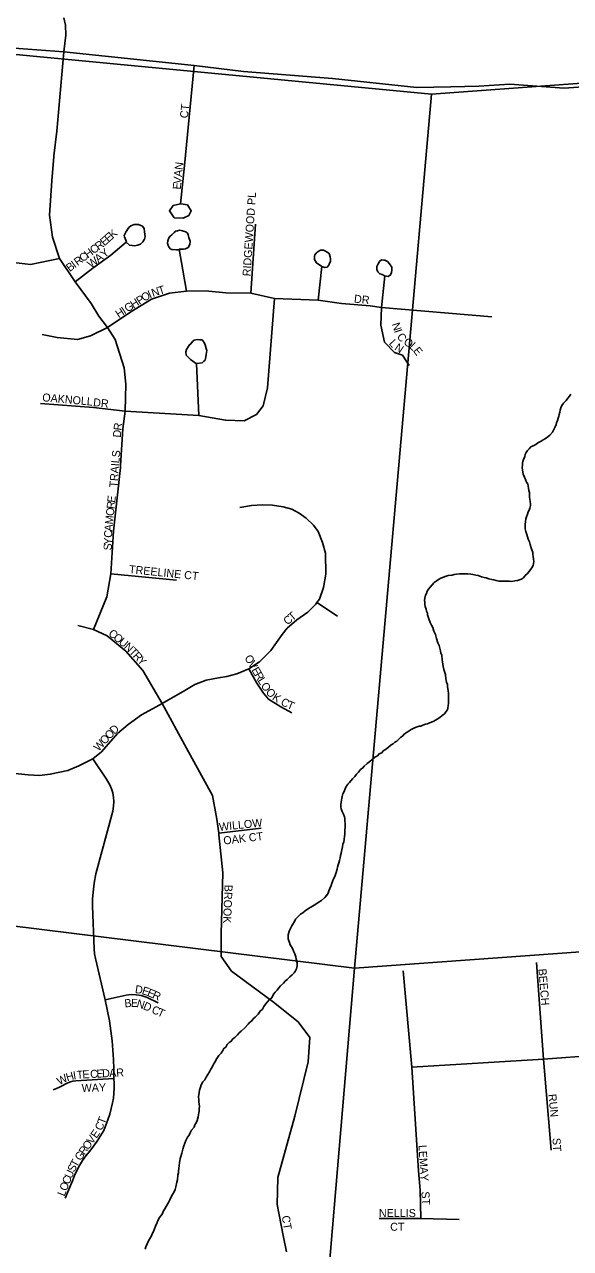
# Model space of a CAD drawing. Extents: x 0 to 1064, y 0 to 440.
# Drawn here: x 266.76 to 277.09, y 363.4 to 386.56 of the extents above; entities that cross this region are included whole.
import ezdxf

# ---------------------------------------------------------------- set-up
doc = ezdxf.new("R2010")
doc.units = 0
for name, color, linetype in [('GM_X_County_Road', 7, 'Continuous'), ('GM_X_Minor_River', 7, 'Continuous'), ('GM_X_Section', 7, 'Continuous'), ('GM_X_Township_Subdivision', 7, 'Continuous'), ('GM_X_Township_Subdivision_Text', 7, 'Continuous')]:
    doc.layers.add(name, color=color, linetype=linetype)

msp = doc.modelspace()

# ---------------------------------------------------------------- linework, layer by layer
at = {"layer": 'GM_X_County_Road'}
msp.add_lwpolyline([(282.57, 385.777), (282.57, 385.777), (278.303, 385.451), (276.969, 385.357), (275.937, 385.43), (275.355, 385.393), (274.825, 385.378), (274.183, 385.37), (272.586, 385.535), (270.899, 385.669), (269.966, 385.781), (267.503, 386.042), (266.481, 386.117), (262.54, 386.512), (259.878, 386.759), (259.413, 386.796), (258.48, 386.915), (257.845, 386.976), (257.301, 387.132), (255.591, 387.729), (252.957, 388.576), (250.745, 389.193)], dxfattribs=at)
at = {"layer": 'GM_X_Minor_River'}
for points in [[(277.093, 379.565), (277.067, 379.523), (277.036, 379.488), (277.004, 379.446), (276.954, 379.392), (276.923, 379.351), (276.904, 379.308), (276.89, 379.26), (276.883, 379.224), (276.87, 379.182), (276.863, 379.145), (276.85, 379.109), (276.837, 379.067), (276.823, 379.024), (276.816, 378.988), (276.797, 378.946), (276.778, 378.91), (276.746, 378.844), (276.696, 378.79), (276.659, 378.755), (276.615, 378.725), (276.572, 378.702), (276.529, 378.673), (276.467, 378.644), (276.43, 378.614), (276.381, 378.585), (276.338, 378.568), (276.306, 378.532), (276.275, 378.497), (276.25, 378.461), (276.231, 378.425)], [(276.231, 378.425), (276.223, 378.382), (276.198, 378.328), (276.185, 378.292), (276.178, 378.256), (276.177, 378.219), (276.175, 378.171), (276.181, 378.134), (276.185, 378.085), (276.191, 378.048), (276.213, 377.993), (276.237, 377.95), (276.254, 377.901), (276.277, 377.858), (276.288, 377.821), (276.293, 377.784), (276.298, 377.741), (276.31, 377.705), (276.308, 377.662), (276.313, 377.619), (276.318, 377.571), (276.323, 377.534), (276.328, 377.491), (276.327, 377.455), (276.314, 377.406), (276.307, 377.37), (276.288, 377.334), (276.275, 377.292), (276.255, 377.244), (276.242, 377.207), (276.235, 377.153), (276.227, 377.098), (276.226, 377.056), (276.231, 377.013), (276.242, 376.964), (276.259, 376.909), (276.27, 376.866), (276.287, 376.817), (276.31, 376.767), (276.321, 376.719), (276.344, 376.657), (276.355, 376.62), (276.372, 376.565), (276.371, 376.529), (276.382, 376.492), (276.387, 376.449), (276.392, 376.4), (276.385, 376.358), (276.378, 376.322), (276.352, 376.28), (276.327, 376.244), (276.302, 376.208), (276.264, 376.166), (276.227, 376.131), (276.195, 376.089), (276.158, 376.065), (276.121, 376.048), (276.085, 376.037), (276.036, 376.032), (275.975, 376.021), (275.932, 376.022), (275.871, 376.024), (275.817, 376.025), (275.78, 376.026), (275.732, 376.027), (275.683, 376.035), (275.635, 376.048), (275.599, 376.055), (275.544, 376.069), (275.49, 376.088), (275.454, 376.095), (275.405, 376.109), (275.339, 376.129), (275.297, 376.136), (275.242, 376.149), (275.2, 376.156), (275.145, 376.164), (275.091, 376.165), (275.036, 376.161), (274.987, 376.162), (274.932, 376.157), (274.884, 376.152), (274.847, 376.141), (274.774, 376.131), (274.737, 376.119), (274.682, 376.102), (274.632, 376.079), (274.589, 376.056), (274.546, 376.027), (274.509, 375.997), (274.471, 375.956), (274.434, 375.914), (274.402, 375.872), (274.377, 375.836), (274.364, 375.794), (274.345, 375.758), (274.331, 375.704), (274.324, 375.661), (274.329, 375.625), (274.334, 375.582), (274.339, 375.545)], [(274.339, 375.545), (274.356, 375.496), (274.361, 375.459), (274.379, 375.422), (274.384, 375.386), (274.395, 375.349), (274.406, 375.312), (274.435, 375.245), (274.458, 375.195), (274.481, 375.146), (274.504, 375.079), (274.532, 375.017), (274.555, 374.937), (274.577, 374.858), (274.6, 374.808), (274.617, 374.759), (274.628, 374.704), (274.633, 374.661), (274.65, 374.625), (274.66, 374.533), (274.665, 374.496), (274.681, 374.411), (274.692, 374.35), (274.709, 374.294), (274.72, 374.258), (274.73, 374.178), (274.74, 374.111), (274.758, 374.068), (274.763, 374.025), (274.773, 373.958), (274.778, 373.897), (274.776, 373.842), (274.781, 373.8), (274.78, 373.751), (274.779, 373.708), (274.772, 373.672), (274.764, 373.624), (274.757, 373.587), (274.726, 373.552), (274.701, 373.516), (274.657, 373.48), (274.614, 373.445), (274.564, 373.41), (274.503, 373.375), (274.46, 373.357), (274.417, 373.346), (274.38, 373.323), (274.343, 373.318), (274.294, 373.301), (274.257, 373.283), (274.221, 373.278), (274.184, 373.267), (274.135, 373.25), (274.073, 373.215), (273.999, 373.168), (273.949, 373.133), (273.912, 373.091), (273.875, 373.074), (273.837, 373.032), (273.8, 372.997), (273.763, 372.979), (273.732, 372.944), (273.695, 372.926), (273.645, 372.885), (273.608, 372.85), (273.546, 372.815), (273.515, 372.779), (273.465, 372.756), (273.434, 372.72), (273.385, 372.691), (273.335, 372.649), (273.292, 372.614), (273.242, 372.573), (273.186, 372.525), (273.161, 372.49), (273.117, 372.46), (273.074, 372.413), (273.036, 372.371), (273.005, 372.329), (272.961, 372.282), (272.904, 372.216), (272.873, 372.18), (272.842, 372.139), (272.822, 372.096), (272.803, 372.042), (272.783, 372), (272.77, 371.952), (272.763, 371.915), (272.749, 371.843), (272.742, 371.8), (272.741, 371.752), (272.746, 371.715), (272.769, 371.666), (272.792, 371.617), (272.809, 371.567), (272.82, 371.531), (272.819, 371.482), (272.824, 371.445), (272.823, 371.409), (272.822, 371.366), (272.821, 371.318)], [(272.821, 371.318), (272.82, 371.281), (272.819, 371.232), (272.812, 371.196), (272.804, 371.136), (272.797, 371.093), (272.783, 371.045), (272.776, 370.996), (272.763, 370.942), (272.749, 370.875), (272.735, 370.833), (272.728, 370.791), (272.715, 370.736), (272.708, 370.694), (272.694, 370.658), (272.681, 370.615), (272.674, 370.573), (272.654, 370.513), (272.628, 370.434), (272.603, 370.392), (272.583, 370.344), (272.57, 370.308), (272.557, 370.266), (272.537, 370.211), (272.518, 370.163), (272.504, 370.121), (272.479, 370.085), (272.441, 370.037), (272.379, 369.984), (272.336, 369.955), (272.287, 369.925), (272.237, 369.896), (272.175, 369.855), (272.132, 369.832), (272.07, 369.785), (272.021, 369.75), (271.983, 369.72), (271.921, 369.667), (271.884, 369.625), (271.864, 369.583), (271.833, 369.535), (271.814, 369.499), (271.794, 369.451), (271.775, 369.415), (271.762, 369.373), (271.749, 369.331), (271.748, 369.294), (271.747, 369.258), (271.758, 369.221), (271.769, 369.184), (271.786, 369.141), (271.81, 369.104), (271.833, 369.061), (271.856, 369.011), (271.873, 368.975), (271.89, 368.913), (271.901, 368.87), (271.918, 368.803), (271.916, 368.742), (271.902, 368.688), (271.883, 368.652), (271.858, 368.61), (271.82, 368.574), (271.777, 368.539), (271.727, 368.485), (271.69, 368.456), (271.658, 368.414), (271.602, 368.367), (271.571, 368.331), (271.539, 368.283), (271.502, 368.248), (271.471, 368.206), (271.438, 368.14), (271.395, 368.11), (271.351, 368.057), (271.32, 368.021), (271.288, 367.973), (271.263, 367.925), (271.219, 367.89), (271.181, 367.83), (271.125, 367.776), (271.088, 367.741), (271.056, 367.699), (271.019, 367.676), (270.988, 367.64), (270.925, 367.569), (270.857, 367.509), (270.82, 367.474), (270.788, 367.438), (270.738, 367.391), (270.701, 367.361), (270.67, 367.319), (270.633, 367.296), (270.595, 367.254), (270.569, 367.206), (270.532, 367.183), (270.513, 367.141), (270.481, 367.093), (270.438, 367.051), (270.4, 366.992), (270.361, 366.92)], [(270.361, 366.92), (270.33, 366.872), (270.311, 366.83), (270.285, 366.788), (270.26, 366.74), (270.228, 366.686), (270.196, 366.638), (270.171, 366.59), (270.133, 366.548), (270.101, 366.494), (270.088, 366.446), (270.068, 366.392), (270.061, 366.349), (270.053, 366.264), (270.058, 366.215), (270.057, 366.173), (270.062, 366.13), (270.067, 366.087), (270.065, 366.033), (270.064, 365.996), (270.057, 365.96), (270.043, 365.887), (270.023, 365.815), (270.004, 365.773), (269.979, 365.737), (269.971, 365.694), (269.921, 365.635), (269.896, 365.587), (269.876, 365.538), (269.845, 365.503), (269.813, 365.437), (269.793, 365.388), (269.774, 365.34), (269.754, 365.274), (269.734, 365.201), (269.721, 365.153), (269.707, 365.099), (269.7, 365.056), (269.693, 365.02), (269.685, 364.959), (269.678, 364.911), (269.671, 364.868), (269.67, 364.826), (269.662, 364.783), (269.654, 364.698), (269.641, 364.65), (269.62, 364.565), (269.607, 364.511), (269.588, 364.469), (269.562, 364.415), (269.536, 364.373), (269.511, 364.319), (269.485, 364.265), (269.441, 364.193), (269.415, 364.145), (269.39, 364.109), (269.364, 364.043), (269.314, 363.983), (269.288, 363.935), (269.269, 363.887), (269.236, 363.815), (269.197, 363.718), (269.178, 363.676), (269.165, 363.634), (269.127, 363.574), (269.108, 363.538), (269.082, 363.484), (269.056, 363.424), (269.043, 363.381)]]:
    msp.add_lwpolyline(points, dxfattribs=at)
at = {"layer": 'GM_X_Section'}
for points in [[(257.872, 386.825), (274.457, 385.242), (273.003, 368.703), (256.378, 370.759)], [(274.457, 385.242), (290.907, 386.449), (289.312, 369.882), (273.003, 368.703)], [(256.378, 370.759), (273.003, 368.703), (271.58, 351.945), (255.034, 354.618)], [(273.003, 368.703), (289.312, 369.882), (287.989, 353.559), (271.58, 351.945)]]:
    msp.add_lwpolyline(points, close=True, dxfattribs=at)
at = {"layer": 'GM_X_Township_Subdivision'}
for points in [[(267.503, 386.042), (267.542, 386.357), (267.534, 386.55), (267.502, 386.687)], [(267.318, 384.077), (267.369, 384.542), (267.503, 386.042)], [(269.714, 383.164), (269.843, 383.146), (269.914, 383.034), (269.869, 382.944), (269.764, 382.894), (269.593, 382.901), (269.501, 383.034), (269.569, 383.133), (269.711, 383.164), (269.788, 383.889), (269.966, 385.781)], [(268.578, 378.216), (268.623, 378.907), (268.667, 379.243), (268.675, 379.75), (268.645, 380.064), (268.473, 380.601), (268.333, 380.826), (268.167, 381.042), (268.024, 381.281), (267.719, 381.691), (267.421, 382.131), (267.287, 382.534), (267.234, 382.952), (267.279, 383.602), (267.316, 384.064), (267.318, 384.077)], [(267.719, 381.691), (268.055, 381.949), (268.393, 382.195), (268.682, 382.44), (268.749, 382.382), (268.844, 382.374), (268.9, 382.384), (268.956, 382.402), (269.001, 382.446), (269.027, 382.495), (269.04, 382.548), (269.033, 382.633), (269.021, 382.699), (268.992, 382.742), (268.917, 382.773), (268.833, 382.777), (268.772, 382.752), (268.736, 382.719), (268.681, 382.643), (268.645, 382.565), (268.653, 382.543), (268.688, 382.445)], [(271.041, 381.475), (271.127, 382.78)], [(269.824, 381.512), (269.684, 382.305), (269.766, 382.309), (269.806, 382.313), (269.857, 382.342), (269.888, 382.398), (269.893, 382.459), (269.87, 382.527), (269.853, 382.579), (269.844, 382.61), (269.814, 382.637), (269.746, 382.657), (269.696, 382.669), (269.655, 382.657), (269.624, 382.649), (269.593, 382.626), (269.569, 382.606), (269.544, 382.579), (269.516, 382.552), (269.492, 382.524), (269.468, 382.468), (269.467, 382.417), (269.475, 382.38), (269.49, 382.353), (269.516, 382.315), (269.548, 382.301), (269.636, 382.298), (269.676, 382.294)], [(272.317, 381.34), (272.383, 381.978), (272.441, 381.958), (272.486, 381.968), (272.515, 382.006), (272.529, 382.042), (272.547, 382.073), (272.548, 382.124), (272.544, 382.164), (272.53, 382.206), (272.514, 382.233), (272.483, 382.253), (272.455, 382.27), (272.416, 382.292), (272.36, 382.288), (272.343, 382.28), (272.326, 382.27), (272.295, 382.254), (272.279, 382.233), (272.254, 382.199), (272.247, 382.166), (272.246, 382.114), (272.264, 382.078), (272.28, 382.047), (272.384, 381.98)], [(266.115, 382.109), (266.876, 382.019), (267.421, 382.131)], [(273.511, 381.206), (273.572, 381.802), (273.64, 381.789), (273.682, 381.819), (273.701, 381.868), (273.705, 381.912), (273.707, 381.97), (273.665, 382.032), (273.625, 382.075), (273.574, 382.098), (273.554, 382.101), (273.51, 382.103), (273.474, 382.073), (273.448, 382.031), (273.422, 381.982), (273.423, 381.924), (273.442, 381.882), (273.482, 381.842), (273.525, 381.828), (273.567, 381.806)], [(267.093, 380.691), (267.376, 380.639), (267.764, 380.601), (268.011, 380.668), (268.333, 380.826), (268.772, 381.124), (269.16, 381.363), (269.503, 381.475), (269.824, 381.512), (270.197, 381.519), (270.245, 381.514)], [(270.245, 381.514), (270.57, 381.482), (271.041, 381.475), (271.489, 381.377), (272.317, 381.34), (272.757, 381.28), (273.295, 381.236), (273.511, 381.206), (275.601, 381.027)], [(270.56, 379.073), (270.57, 379.071), (270.914, 379.056), (271.145, 379.176), (271.272, 379.34), (271.354, 379.683), (271.489, 381.377)], [(273.511, 381.206), (273.501, 380.87), (273.571, 380.549), (273.757, 380.355), (273.907, 380.303), (274.033, 380.109)], [(270.055, 379.161), (270.015, 380.142), (270.119, 380.155), (270.155, 380.189), (270.179, 380.209), (270.192, 380.273), (270.196, 380.317), (270.207, 380.392), (270.196, 380.43), (270.18, 380.5), (270.158, 380.539), (270.119, 380.589), (270.075, 380.593), (270.028, 380.597), (269.971, 380.583), (269.94, 380.56), (269.903, 380.515), (269.879, 380.499), (269.853, 380.457), (269.823, 380.409), (269.811, 380.362), (269.82, 380.299), (269.854, 380.264), (269.901, 380.22), (270.011, 380.138)], [(267.063, 379.385), (268.063, 379.31), (268.667, 379.243), (270.055, 379.161), (270.56, 379.073)], [(268.065, 375.107), (268.316, 375.729), (268.393, 376.161), (268.445, 376.973), (268.575, 378.174), (268.578, 378.216)], [(266.342, 372.411), (266.833, 372.358), (267.044, 372.349), (267.249, 372.371), (267.578, 372.443), (267.789, 372.53), (268.052, 372.664), (268.218, 372.796), (268.521, 373.14), (268.72, 373.309), (268.974, 373.493), (269.252, 373.647), (269.364, 373.708), (269.79, 373.955), (269.983, 374.067), (270.195, 374.154), (270.43, 374.197), (270.588, 374.221), (270.775, 374.274), (271.003, 374.364), (271.207, 374.497), (271.416, 374.71), (271.632, 375.014), (271.728, 375.138), (271.908, 375.29), (272.117, 375.435), (272.268, 375.591), (272.292, 375.624), (272.337, 375.687), (272.415, 375.907), (272.456, 376.158), (272.451, 376.557), (272.396, 376.758), (272.314, 376.964), (272.227, 377.083), (272.09, 377.216), (271.957, 377.312), (271.815, 377.385), (271.65, 377.431), (271.453, 377.463), (271.261, 377.468), (271.055, 377.454), (270.832, 377.419)], [(268.393, 376.161), (269.632, 376.045)], [(272.292, 375.624), (272.678, 375.364)], [(271.713, 363.333), (271.651, 363.644), (271.539, 364.229), (271.551, 364.739), (271.875, 365.897), (272.124, 366.93), (272.158, 367.39), (271.939, 367.682), (271.47, 368.057), (270.678, 368.641), (270.48, 368.923), (270.48, 369.35), (270.511, 370.507), (270.438, 371.227), (270.433, 371.258), (270.396, 371.519), (270.313, 371.967), (270.073, 372.415), (269.823, 372.864), (269.364, 373.708), (268.999, 374.334), (268.676, 374.698), (268.321, 374.99), (268.065, 375.107), (267.769, 375.188)], [(271.815, 373.534), (271.606, 373.645), (271.376, 373.789), (271.28, 373.904), (271.156, 374.095), (271.003, 374.364)], [(267.532, 364.351), (267.602, 364.512), (267.666, 364.675), (267.704, 364.775), (267.748, 364.874), (267.799, 364.969), (267.856, 365.06), (267.919, 365.148), (267.995, 365.238), (268.067, 365.331), (268.135, 365.428), (268.199, 365.527), (268.258, 365.629), (268.301, 365.73), (268.339, 365.833), (268.373, 365.937), (268.401, 366.043), (268.424, 366.15), (268.441, 366.242), (268.453, 366.335), (268.459, 366.428), (268.458, 366.522), (268.452, 366.615), (268.451, 366.793), (268.444, 366.971), (268.433, 367.149), (268.416, 367.326), (268.365, 367.701), (268.283, 368.103), (268.101, 368.885), (268.086, 368.975), (268.077, 369.068), (268.045, 369.871), (268.048, 370.007), (268.057, 370.138), (268.077, 370.309), (268.108, 370.483), (268.431, 371.675), (268.446, 371.765), (268.449, 371.852), (268.443, 371.928), (268.428, 372.018), (268.405, 372.093), (268.376, 372.168), (268.338, 372.235), (268.312, 372.276), (268.052, 372.664)], [(270.433, 371.258), (271.238, 371.352)], [(276.718, 365.254), (276.573, 366.979), (276.442, 368.81)], [(274.254, 363.965), (274.242, 364.502), (274.212, 364.868), (274.084, 366.824), (273.923, 368.652)], [(268.283, 368.103), (268.684, 368.192), (268.776, 368.2), (268.872, 368.197), (268.968, 368.183), (269.078, 368.148), (269.287, 368.047)], [(280.94, 366.828), (280.691, 366.874), (280.406, 366.96), (280.255, 367.08), (280.09, 367.187), (279.902, 367.23), (279.622, 367.208), (276.573, 366.979), (274.084, 366.824)], [(267.302, 366.401), (267.365, 366.424), (267.422, 366.448), (267.583, 366.533), (267.628, 366.551), (267.676, 366.564), (267.73, 366.57), (268.452, 366.615)], [(273.468, 363.966), (274.254, 363.965), (274.98, 363.942)]]:
    msp.add_lwpolyline(points, dxfattribs=at)

# ---------------------------------------------------------------- texts
at = {"layer": 'GM_X_Township_Subdivision_Text'}
for s, height, rotation, p in [('CT', 0.1515, 83.6651, (269.848, 384.779)), ('N', 0.152, 82.8587, (269.748, 383.802)), ('V', 0.152, 84.7897, (269.724, 383.538)), ('A', 0.152, 84.7897, (269.736, 383.671)), ('E', 0.152, 84.8006, (269.714, 383.432)), ('RIDGEWOOD PL', 0.15152, 86.1861, (271.034, 381.791)), ('K', 0.152, 41.1798, (268.43, 382.5)), ('R', 0.152, 36.6503, (268.163, 382.279)), ('E', 0.152, 41.3787, (268.27, 382.359)), ('E', 0.152, 41.2116, (268.35, 382.43)), ('C', 0.152, 36.6144, (267.863, 382.056)), ('H', 0.152, 36.577, (267.959, 382.128)), ('C', 0.152, 36.6172, (268.066, 382.208)), ('Y', 0.152, 40.2532, (268.272, 382.132)), ('B', 0.152, 36.5881, (267.616, 381.874)), ('I', 0.152, 36.6439, (267.713, 381.945)), ('R', 0.152, 36.5881, (267.766, 381.985)), ('W', 0.152, 36.5168, (268.017, 381.942)), ('A', 0.152, 36.8986, (268.157, 382.045)), ('I', 0.152, 24.0424, (269.132, 381.376)), ('N', 0.152, 18.1377, (269.189, 381.402)), ('T', 0.152, 17.6489, (269.315, 381.443)), ('H', 0.152, 32.6958, (268.821, 381.18)), ('P', 0.152, 32.7349, (268.934, 381.252)), ('O', 0.152, 31.155, (269.022, 381.31)), ('DR', 0.1515, 353.9946, (272.986, 381.298)), ('H', 0.152, 32.6958, (268.541, 381)), ('I', 0.152, 32.7249, (268.653, 381.072)), ('G', 0.152, 32.7463, (268.709, 381.108)), ('N', 0.152, 288.1102, (273.706, 380.89)), ('L', 0.152, 312.1984, (273.642, 380.517)), ('I', 0.152, 288.0894, (273.747, 380.763)), ('C', 0.152, 307.0561, (273.793, 380.651)), ('O', 0.152, 331.31, (273.918, 380.51)), ('N', 0.152, 326.8409, (273.745, 380.411)), ('L', 0.152, 316.2559, (274.027, 380.452)), ('E', 0.152, 308.1265, (274.1, 380.383)), ('OAKNOLL', 0.1515, 354.8853, (267.092, 379.431)), ('DR', 0.1515, 353.9946, (268.053, 379.338)), ('R', 0.152, 82.7424, (268.592, 378.869)), ('D', 0.152, 85.1855, (268.581, 378.738)), ('TRAILS', 0.1515, 85.1569, (268.514, 377.791)), ('E', 0.152, 84.1831, (268.475, 377.505)), ('O', 0.152, 84.1763, (268.449, 377.253)), ('R', 0.152, 84.1586, (268.463, 377.386)), ('M', 0.152, 84.1988, (268.433, 377.094)), ('C', 0.152, 87.4988, (268.416, 376.843)), ('A', 0.152, 85.0766, (268.422, 376.962)), ('S', 0.152, 87.9234, (268.408, 376.604)), ('Y', 0.152, 87.9015, (268.412, 376.71)), ('TREELINE CT', 0.15152, 354.1586, (268.732, 376.178)), ('C', 0.152, 41.8554, (271.737, 375.184)), ('T', 0.152, 40.0679, (271.825, 375.263)), ('C', 0.152, 320.7636, (268.334, 375.012)), ('O', 0.152, 320.7598, (268.427, 374.936)), ('U', 0.152, 320.7598, (268.53, 374.851)), ('N', 0.152, 317.5822, (268.632, 374.768)), ('T', 0.152, 312.8932, (268.728, 374.681)), ('R', 0.152, 312.4926, (268.8, 374.603)), ('Y', 0.152, 312.5151, (268.882, 374.514)), ('O', 0.152, 299.8506, (270.914, 374.577)), ('V', 0.152, 299.8316, (270.981, 374.461)), ('E', 0.152, 299.8627, (271.047, 374.345)), ('R', 0.152, 299.8473, (271.1, 374.253)), ('L', 0.152, 301.3463, (271.162, 374.145)), ('O', 0.152, 303.3613, (271.221, 374.049)), ('O', 0.152, 313.0087, (271.311, 373.916)), ('K', 0.152, 326.9904, (271.433, 373.792)), ('C', 0.152, 332.2398, (271.592, 373.692)), ('T', 0.152, 336.3352, (271.709, 373.631)), ('O', 0.152, 47.1485, (268.371, 373.02)), ('D', 0.152, 43.9645, (268.46, 373.116)), ('W', 0.152, 47.1405, (268.162, 372.795)), ('O', 0.152, 47.1347, (268.28, 372.923)), ('WILLOW', 0.1515, 5.9105, (270.447, 371.298)), ('OAK CT', 0.1515, 6.7148, (270.53, 371.039)), ('BROOK', 0.1515, 267.6638, (270.545, 370.282)), ('BEECH', 0.1515, 274.9673, (276.478, 368.685)), ('D', 0.152, 351.3103, (268.843, 368.232)), ('E', 0.152, 342.5759, (268.969, 368.213)), ('B', 0.152, 4.9613, (268.657, 367.958)), ('E', 0.152, 359.3443, (268.773, 367.968)), ('N', 0.152, 342.9616, (268.868, 367.969)), ('E', 0.152, 336.9808, (269.067, 368.182)), ('R', 0.152, 336.1509, (269.165, 368.141)), ('D', 0.152, 336.437, (268.991, 367.931)), ('C', 0.152, 335.8896, (269.15, 367.862)), ('T', 0.152, 335.8545, (269.259, 367.813)), ('W', 0.152, 27.8509, (267.422, 366.481)), ('H', 0.152, 16.0355, (267.568, 366.559)), ('I', 0.152, 8.8658, (267.691, 366.594)), ('T', 0.152, 3.9922, (267.753, 366.604)), ('E', 0.152, 3.2253, (267.859, 366.612)), ('C', 0.152, 3.2116, (268.006, 366.62)), ('E', 0.152, 3.1707, (268.126, 366.627)), ('D', 0.152, 3.1954, (268.232, 366.633)), ('A', 0.152, 3.1932, (268.366, 366.64)), ('R', 0.152, 3.1583, (268.499, 366.647)), ('WAY', 0.1515, 1.7347, (267.843, 366.357)), ('RUN', 0.1515, 275.9031, (276.665, 366.312)), ('C', 0.152, 64.7525, (268.218, 365.614)), ('T', 0.152, 69.7503, (268.274, 365.736)), ('V', 0.152, 54.5208, (268.043, 365.358)), ('E', 0.152, 55.2573, (268.122, 365.469)), ('R', 0.152, 54.5385, (267.896, 365.152)), ('O', 0.152, 54.5208, (267.966, 365.25)), ('LEMAY', 0.1515, 273.5056, (274.211, 365.351)), ('ST', 0.1515, 273.5746, (276.745, 365.485)), ('T', 0.152, 60.5262, (267.746, 364.921)), ('G', 0.152, 54.6605, (267.819, 365.043)), ('U', 0.152, 65.7623, (267.649, 364.706)), ('S', 0.152, 65.2688, (267.703, 364.827)), ('O', 0.152, 68.5842, (267.555, 364.472)), ('C', 0.152, 67.6529, (267.604, 364.596)), ('L', 0.152, 68.5995, (267.516, 364.373)), ('ST', 0.1515, 273.5746, (274.265, 364.471)), ('CT', 0.1515, 279.4702, (271.624, 364.007)), ('NELLIS', 0.1515, 0, (273.463, 363.991)), ('CT', 0.1515, 0, (273.676, 363.731))]:
    msp.add_text(s, height=height, rotation=rotation, dxfattribs=at).set_placement(p)

doc.saveas('drawing.dxf')
